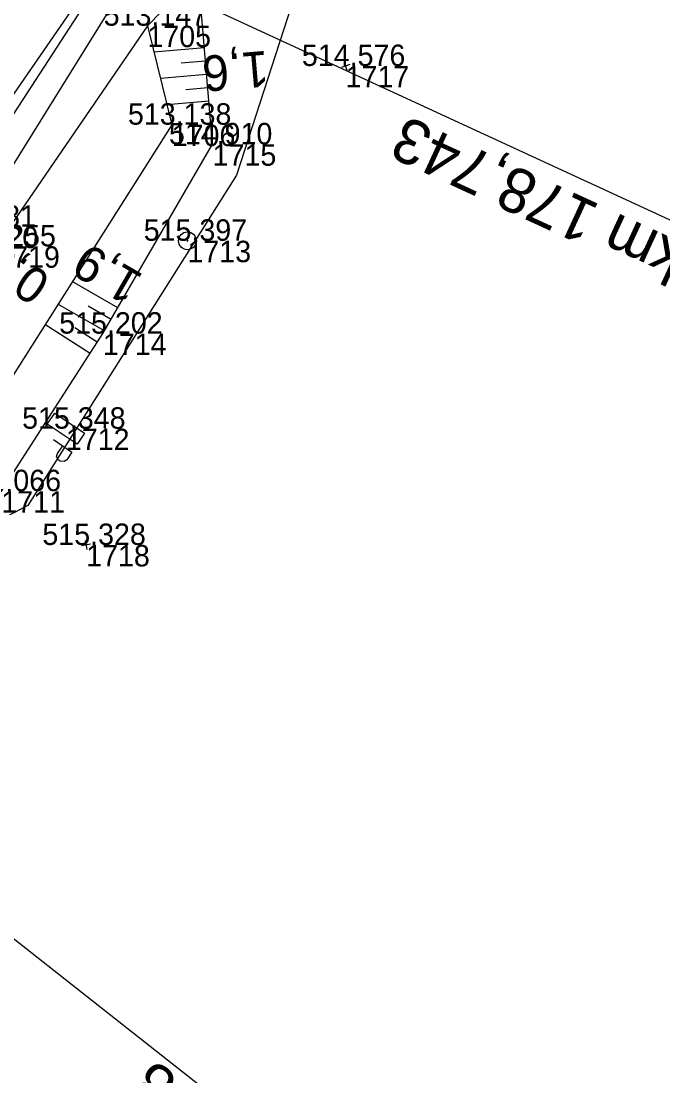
# Model space of a CAD drawing. Extents: x -1234191 to 23050, y -1290331 to -741191.
# Drawn here: x -865117.5 to -865081.5, y -1104774.7 to -1104715.6 of the extents above; entities that cross this region are included whole.
import ezdxf

# ---------------------------------------------------------------- set-up
doc = ezdxf.new("R2010")
doc.units = 0
for name, color, linetype in [('Vrstva 13', 7, 'Continuous'), ('Vrstva 19', 7, 'Continuous'), ('Vrstva 33', 7, 'Continuous'), ('Vrstva 4', 7, 'Continuous'), ('Vrstva 48', 7, 'Continuous'), ('Vrstva 49', 7, 'Continuous'), ('Vrstva 53', 7, 'Continuous'), ('Vrstva 6', 7, 'Continuous'), ('Vrstva 60', 7, 'Continuous'), ('Vrstva 61', 7, 'Continuous')]:
    doc.layers.add(name, color=color, linetype=linetype)

msp = doc.modelspace()

# ---------------------------------------------------------------- linework, layer by layer
at = {"layer": 'Vrstva 13'}
msp.add_lwpolyline([(-865138.045, -1104751.672), (-865129.302, -1104740.414), (-865120.079, -1104727.142), (-865111.934, -1104714.059)], dxfattribs=at)
at = {"layer": 'Vrstva 19'}
msp.add_line((-865067.129, -1104733.201), (-865112.534, -1104712.263), dxfattribs=at)
at = {"layer": 'Vrstva 33'}
msp.add_lwpolyline([(-865113.915, -1104738.717), (-865114.333, -1104739.333), (-865116.001, -1104738.203), (-865115.583, -1104737.587)], close=True, dxfattribs=at)
for points in [[(-865115.66, -1104739.064), (-865114.622, -1104739.768)], [(-865115.427, -1104739.852), (-865115.134, -1104739.421)], [(-865114.914, -1104740.2), (-865115.046, -1104740.301), (-865115.276, -1104740.279), (-865115.368, -1104740.217), (-865115.478, -1104740.008), (-865115.427, -1104739.852)], [(-865114.622, -1104739.768), (-865114.914, -1104740.2)]]:
    msp.add_lwpolyline(points, dxfattribs=at)
at = {"layer": 'Vrstva 4'}
msp.add_line((-865122.257, -1104726.042), (-865113.404, -1104713.211), dxfattribs=at)
msp.add_lwpolyline([(-865121.46, -1104726.312), (-865113.047, -1104713.376), (-865113.404, -1104713.211), (-865112.377, -1104710.984)], dxfattribs=at)
at = {"layer": 'Vrstva 48'}
for p, q in [((-865107.193, -1104717.117), (-865110.025, -1104717.359)), ((-865107.129, -1104717.864), (-865108.486, -1104717.98)), ((-865107.066, -1104718.611), (-865109.662, -1104718.833)), ((-865107.002, -1104719.358), (-865108.241, -1104719.464)), ((-865106.938, -1104720.106), (-865109.299, -1104720.308)), ((-865112.047, -1104731.686), (-865114.6, -1104730.205)), ((-865112.8, -1104732.983), (-865115.404, -1104731.472)), ((-865112.424, -1104732.335), (-865113.713, -1104731.587)), ((-865113.606, -1104734.248), (-865116.133, -1104732.62)), ((-865113.2, -1104733.618), (-865114.465, -1104732.802))]:
    msp.add_line(p, q, dxfattribs=at)
at = {"layer": 'Vrstva 49'}
for p, q in [((-865110.389, -1104715.878), (-865107.548, -1104712.967)), ((-865099.037, -1104718.058), (-865099.513, -1104718.21)), ((-865099.351, -1104717.896), (-865099.199, -1104718.372)), ((-865113.869, -1104744.728), (-865113.775, -1104745.22)), ((-865113.576, -1104744.927), (-865114.068, -1104745.021))]:
    msp.add_line(p, q, dxfattribs=at)
for points in [[(-865139.597, -1104750.505), (-865138.045, -1104751.672), (-865129.302, -1104740.414), (-865120.079, -1104727.142), (-865111.934, -1104714.059), (-865110.751, -1104711.613), (-865103.722, -1104697.528), (-865098.737, -1104685.092), (-865094.529, -1104675.093), (-865086.73, -1104658.676), (-865078.313, -1104637.272), (-865071.522, -1104616.053)], [(-865139.597, -1104750.505), (-865130.407, -1104739.454), (-865129.202, -1104737.707), (-865128.917, -1104737.306), (-865121.46, -1104726.312), (-865113.047, -1104713.376)], [(-865130.898, -1104747.274), (-865118.577, -1104741.96), (-865112.886, -1104733.131), (-865106.731, -1104722.524), (-865107.548, -1104712.967)], [(-865110.389, -1104715.878), (-865109.025, -1104721.423), (-865121.082, -1104740.417), (-865127.867, -1104741.525)], [(-865110.389, -1104715.878), (-865118.864, -1104728.24), (-865127.867, -1104741.525)]]:
    msp.add_lwpolyline(points, dxfattribs=at)
at = {"layer": 'Vrstva 53'}
msp.add_line((-865108.117, -1104727.885), (-865108.169, -1104727.971), dxfattribs=at)
msp.add_lwpolyline([(-865065.14, -1104601.6), (-865077.859, -1104640.709), (-865093.329, -1104687.069), (-865105.39, -1104724.26), (-865117.1, -1104742.76), (-865129.359, -1104749.17), (-865148.21, -1104773.45), (-865183.35, -1104808.92), (-865201.34, -1104824.1), (-865236.63, -1104858.239), (-865269.479, -1104887.85), (-865286.979, -1104901.079), (-865291.14, -1104909.389), (-865305.71, -1104930.37), (-865337.3, -1104967.79), (-865351.13, -1104980.659), (-865357.569, -1104987.239), (-865356.579, -1104987.37), (-865381.96, -1105044.819)], dxfattribs=at)
msp.add_circle((-865108.143, -1104727.928), 0.499, dxfattribs=at)
at = {"layer": 'Vrstva 6'}
msp.add_line((-865096.18, -1104784.115), (-865143.839, -1104746.658), dxfattribs=at)
at = {"layer": 'Vrstva 60'}
for p, q in [((-865110.389, -1104715.878), (-865110.389, -1104715.878)), ((-865099.275, -1104718.134), (-865099.275, -1104718.134)), ((-865109.025, -1104721.423), (-865109.025, -1104721.423)), ((-865106.731, -1104722.524), (-865106.731, -1104722.524)), ((-865108.143, -1104727.928), (-865108.143, -1104727.928)), ((-865112.886, -1104733.131), (-865112.886, -1104733.131)), ((-865114.958, -1104738.46), (-865114.958, -1104738.46)), ((-865113.822, -1104744.974), (-865113.822, -1104744.974))]:
    msp.add_line(p, q, dxfattribs=at)

# ---------------------------------------------------------------- texts
at = {"layer": 'Vrstva 19'}
msp.add_text('km 178,743', height=2.5, rotation=155.24281, dxfattribs=at).set_placement((-865080.037, -1104728.199))
at = {"layer": 'Vrstva 48'}
for s, rotation, p in [('1,6', 184.88617, (-865103.674, -1104717.275)), ('0,8', 145.87523, (-865115.705, -1104729.973)), ('1,9', 149.87438, (-865110.533, -1104729.873))]:
    msp.add_text(s, height=2, rotation=rotation, dxfattribs=at).set_placement(p)
at = {"layer": 'Vrstva 6'}
msp.add_text('km 178,788', height=2.5, rotation=141.83532, dxfattribs=at).set_placement((-865096.288, -1104784.533))
at = {"layer": 'Vrstva 60'}
for s, p in [('1705', (-865110.389, -1104717.078)), ('1717', (-865099.275, -1104719.334)), ('1706', (-865109.025, -1104722.623)), ('1715', (-865106.731, -1104723.724)), ('1720', (-865120.079, -1104728.342)), ('1719', (-865118.864, -1104729.44)), ('1713', (-865108.143, -1104729.128)), ('1714', (-865112.886, -1104734.331)), ('1712', (-865114.958, -1104739.66)), ('1711', (-865118.577, -1104743.16)), ('1718', (-865113.822, -1104746.174))]:
    msp.add_text(s, height=1.2, dxfattribs=at).set_placement(p)
at = {"layer": 'Vrstva 61'}
for s, p in [('513.147', (-865112.841, -1104715.878)), ('514.576', (-865101.727, -1104718.134)), ('513.138', (-865111.479, -1104721.423)), ('514.910', (-865109.182, -1104722.524)), ('512.481', (-865122.436, -1104727.142)), ('513.255', (-865121.32, -1104728.24)), ('515.397', (-865110.595, -1104727.928)), ('515.202', (-865115.334, -1104733.131)), ('515.348', (-865117.412, -1104738.46)), ('515.066', (-865121.029, -1104741.96)), ('515.328', (-865116.276, -1104744.974))]:
    msp.add_text(s, height=1.2, dxfattribs=at).set_placement(p)

doc.saveas('drawing.dxf')
